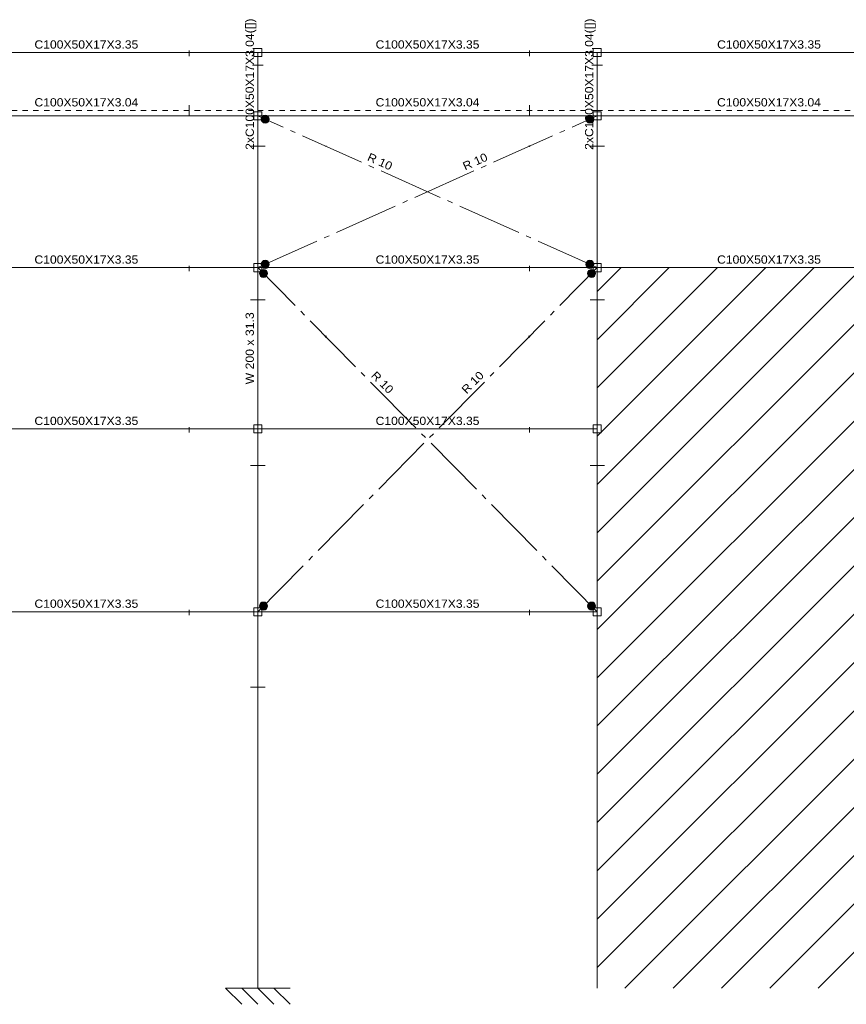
# Model space of a CAD drawing. Header units: millimetres. Extents: x 10 to 1250, y -62 to 528.
# Tile 407 of 656: x 338 to 353, y 485 to 503. Entities that reach past the tile are written whole.
import ezdxf
from ezdxf.enums import TextEntityAlignment as Align

# ---------------------------------------------------------------- set-up
doc = ezdxf.new("R2010")
doc.units = ezdxf.units.MM
doc.header["$LTSCALE"] = 0.05
for name, pattern in [('ACAD_ISO04W100', [30.5, 24, -3, 0.5, -3]), ('CYPE_PUNTO', [0.075, 0, -0.075]), ('CYPE_RAYAPUNTO', [0.4125, 0.2025, -0.105, 0, -0.105])]:
    doc.linetypes.add(name, pattern=pattern)
for name, color, linetype, lineweight in [('ARTICULACOES_EM_EXTREMOS', 7, 'Continuous', 9), ('BARRAS_DE_ACO', 7, 'Continuous', 9), ('FO-Vigas', 7, 'Continuous', 5), ('NOS', 152, 'Continuous', 9), ('REFERENCIA_DAS_BARRAS', 2, 'Continuous', 9)]:
    doc.layers.add(name, color=color, linetype=linetype, lineweight=lineweight)
doc.layers.add('DIAGONAIS', color=7, linetype='Continuous')
doc.styles.add('CYPETXT', font='arial.ttf', dxfattribs={"height": 0.2})

msp = doc.modelspace()

# ---------------------------------------------------------------- hatches: boundary and pattern name
at = {"layer": 'ARTICULACOES_EM_EXTREMOS'}
h = msp.add_hatch(color=256, dxfattribs=at)
edge = h.paths.add_edge_path()
edge.add_arc((342.5618, 501.4029), 0.075, 0, 360)
h = msp.add_hatch(color=256, dxfattribs=at)
edge = h.paths.add_edge_path()
edge.add_arc((348.5978, 501.4029), 0.075, 0, 360)
h = msp.add_hatch(color=256, dxfattribs=at)
edge = h.paths.add_edge_path()
edge.add_arc((342.5618, 498.7015), 0.075, 0, 360)
h = msp.add_hatch(color=256, dxfattribs=at)
edge = h.paths.add_edge_path()
edge.add_arc((348.5978, 498.7015), 0.075, 0, 360)
h = msp.add_hatch(color=256, dxfattribs=at)
edge = h.paths.add_edge_path()
edge.add_arc((342.5302, 498.5334), 0.075, 0, 360)
h = msp.add_hatch(color=256, dxfattribs=at)
edge = h.paths.add_edge_path()
edge.add_arc((348.6294, 498.5334), 0.075, 0, 360)
h = msp.add_hatch(color=256, dxfattribs=at)
edge = h.paths.add_edge_path()
edge.add_arc((342.5302, 492.347), 0.075, 0, 360)
h = msp.add_hatch(color=256, dxfattribs=at)
edge = h.paths.add_edge_path()
edge.add_arc((348.6294, 492.347), 0.075, 0, 360)
at = {"layer": 'FO-Vigas', "ltscale": 0.05}
h = msp.add_hatch(dxfattribs=at)
h.set_pattern_fill('ANSI31', color=256, scale=0.2)
h.set_pattern_definition([(45, (485.6733, -70.71115), (-0.4490128, 0.4490128), [])])
h.paths.add_polyline_path([(390.283, 498.6402), (348.7347, 498.6402), (348.7347, 485.2402), (390.283, 485.2402)])

# ---------------------------------------------------------------- linework, layer by layer
at = {"layer": 'ARTICULACOES_EM_EXTREMOS'}
for centre in [(342.5618, 501.4029), (348.5978, 501.4029), (342.5618, 498.7015), (348.5978, 498.7015), (342.5302, 498.5334), (348.6294, 498.5334), (342.5302, 492.347), (348.6294, 492.347)]:
    msp.add_circle(centre, 0.075, dxfattribs=at)
at = {"layer": 'BARRAS_DE_ACO'}
for p, q in [((336.0502, 502.6402), (342.4249, 502.6402)), ((342.4249, 502.6402), (348.7347, 502.6402)), ((342.4249, 501.4642), (342.4249, 502.6402)), ((348.7347, 502.6402), (355.1207, 502.6402)), ((348.7347, 501.4642), (348.7347, 502.6402)), ((336.0502, 501.4642), (342.4249, 501.4642)), ((342.4249, 501.4642), (348.7347, 501.4642)), ((342.4249, 498.6402), (342.4249, 501.4642)), ((348.7347, 501.4642), (355.1207, 501.4642)), ((348.7347, 498.6402), (348.7347, 501.4642)), ((336.0502, 498.6402), (342.4249, 498.6402)), ((342.4249, 498.6402), (348.7347, 498.6402)), ((342.4249, 495.6402), (342.4249, 498.6402)), ((348.7347, 498.6402), (355.1207, 498.6402)), ((348.7347, 495.6402), (348.7347, 498.6402)), ((336.0502, 495.6402), (342.4249, 495.6402)), ((342.4249, 495.6402), (348.7347, 495.6402)), ((342.4249, 492.2402), (342.4249, 495.6402)), ((348.7347, 485.2402), (348.7347, 495.6402)), ((336.0502, 492.2402), (342.4249, 492.2402)), ((342.4249, 492.2402), (348.7347, 492.2402)), ((342.4249, 485.2402), (342.4249, 492.2402))]:
    msp.add_line(p, q, dxfattribs=at)
at = {"layer": 'BARRAS_DE_ACO', "linetype": 'CYPE_RAYAPUNTO'}
for p, q in [((336.0502, 502.6402), (342.4249, 502.6402)), ((342.4249, 502.6402), (348.7347, 502.6402)), ((342.4249, 501.4642), (342.4249, 502.6402)), ((348.7347, 502.6402), (355.1207, 502.6402)), ((348.7347, 501.4642), (348.7347, 502.6402)), ((336.0502, 501.5642), (342.4249, 501.5642)), ((342.4249, 501.5642), (348.7347, 501.5642)), ((348.7347, 501.5642), (355.1207, 501.5642)), ((342.4249, 498.6402), (342.4249, 501.4642)), ((348.7347, 498.6402), (348.7347, 501.4642)), ((336.0502, 498.6402), (342.4249, 498.6402)), ((342.4249, 498.6402), (348.7347, 498.6402)), ((342.4249, 495.6402), (342.4249, 498.6402)), ((348.7347, 498.6402), (355.1207, 498.6402)), ((348.7347, 495.6402), (348.7347, 498.6402)), ((336.0502, 495.6402), (342.4249, 495.6402)), ((342.4249, 495.6402), (348.7347, 495.6402)), ((342.4249, 492.2402), (342.4249, 495.6402)), ((348.7347, 485.2402), (348.7347, 495.6402)), ((336.0502, 492.2402), (342.4249, 492.2402)), ((342.4249, 492.2402), (348.7347, 492.2402)), ((342.4249, 485.2402), (342.4249, 492.2402))]:
    msp.add_line(p, q, dxfattribs=at)
at = {"layer": 'BARRAS_DE_ACO', "linetype": 'CYPE_PUNTO'}
for p, q in [((342.4249, 502.6402), (342.4249, 502.6402)), ((342.4249, 502.6402), (342.4249, 502.6402)), ((342.4249, 502.6402), (342.4249, 502.6402)), ((348.7347, 502.6402), (348.7347, 502.6402)), ((348.7347, 502.6402), (348.7347, 502.6402)), ((348.7347, 502.6402), (348.7347, 502.6402)), ((342.4249, 501.4642), (342.4249, 501.5642)), ((342.4249, 501.4642), (342.4249, 501.5642)), ((348.7347, 501.4642), (348.7347, 501.5642)), ((348.7347, 501.4642), (348.7347, 501.5642)), ((342.4249, 501.4642), (342.4249, 501.4642)), ((342.4249, 501.4642), (342.4249, 501.4642)), ((348.7347, 501.4642), (348.7347, 501.4642)), ((348.7347, 501.4642), (348.7347, 501.4642)), ((342.4249, 498.6402), (342.4249, 498.6402)), ((342.4249, 498.6402), (342.4249, 498.6402)), ((342.4249, 498.6402), (342.4249, 498.6402)), ((342.4249, 498.6402), (342.4249, 498.6402)), ((348.7347, 498.6402), (348.7347, 498.6402)), ((348.7347, 498.6402), (348.7347, 498.6402)), ((348.7347, 498.6402), (348.7347, 498.6402)), ((348.7347, 498.6402), (348.7347, 498.6402)), ((342.4249, 495.6402), (342.4249, 495.6402)), ((342.4249, 495.6402), (342.4249, 495.6402)), ((342.4249, 495.6402), (342.4249, 495.6402)), ((342.4249, 495.6402), (342.4249, 495.6402)), ((348.7347, 495.6402), (348.7347, 495.6402)), ((348.7347, 495.6402), (348.7347, 495.6402)), ((348.7347, 495.6402), (348.7347, 495.6402)), ((342.4249, 492.2402), (342.4249, 492.2402)), ((342.4249, 492.2402), (342.4249, 492.2402)), ((342.4249, 492.2402), (342.4249, 492.2402)), ((342.4249, 492.2402), (342.4249, 492.2402)), ((348.7347, 492.2402), (348.7347, 492.2402)), ((348.7347, 492.2402), (348.7347, 492.2402)), ((348.7347, 492.2402), (348.7347, 492.2402)), ((342.4249, 485.2402), (342.4249, 485.2402))]:
    msp.add_line(p, q, dxfattribs=at)
at = {"layer": 'BARRAS_DE_ACO', "linetype": 'ACAD_ISO04W100'}
for p, q in [((348.7347, 498.6402), (342.4249, 501.4642)), ((342.4249, 498.6402), (348.7347, 501.4642)), ((348.7347, 492.2402), (342.4249, 498.6402)), ((342.4249, 492.2402), (348.7347, 498.6402))]:
    msp.add_line(p, q, dxfattribs=at)
at = {"layer": 'BARRAS_DE_ACO'}
for points in [[(341.15, 502.6622), (341.15, 502.6635), (341.15, 502.6648), (341.15, 502.666), (341.15, 502.667), (341.15, 502.6678), (341.15, 502.6684), (341.15, 502.6688), (341.15, 502.6689), (341.15, 502.6688), (341.15, 502.6684), (341.15, 502.6678), (341.15, 502.667), (341.15, 502.666), (341.15, 502.6648), (341.15, 502.6635), (341.15, 502.6622), (341.15, 502.589), (341.15, 502.5877), (341.15, 502.5865), (341.15, 502.5853), (341.15, 502.5843), (341.15, 502.5835), (341.15, 502.5828), (341.15, 502.5825), (341.15, 502.5823), (341.15, 502.5756), (341.15, 502.5759), (341.15, 502.5767), (341.15, 502.5779), (341.15, 502.5796), (341.15, 502.5816), (341.15, 502.5839), (341.15, 502.5864), (341.15, 502.589), (341.15, 502.6622), (341.15, 502.6649), (341.15, 502.6674), (341.15, 502.6697), (341.15, 502.6717), (341.15, 502.6734), (341.15, 502.6746), (341.15, 502.6754), (341.15, 502.6756), (341.15, 502.6754), (341.15, 502.6746), (341.15, 502.6734), (341.15, 502.6717), (341.15, 502.6697), (341.15, 502.6674), (341.15, 502.6649), (341.15, 502.6622), (341.15, 502.589), (341.15, 502.5864), (341.15, 502.5839), (341.15, 502.5816), (341.15, 502.5796), (341.15, 502.5779), (341.15, 502.5767), (341.15, 502.5759), (341.15, 502.5756), (341.15, 502.5823), (341.15, 502.5825), (341.15, 502.5828), (341.15, 502.5835), (341.15, 502.5843), (341.15, 502.5853), (341.15, 502.5865), (341.15, 502.5877), (341.15, 502.589), (341.15, 502.6622)], [(347.4727, 502.6622), (347.4727, 502.6635), (347.4727, 502.6648), (347.4727, 502.666), (347.4727, 502.667), (347.4727, 502.6678), (347.4727, 502.6684), (347.4727, 502.6688), (347.4727, 502.6689), (347.4727, 502.6688), (347.4727, 502.6684), (347.4727, 502.6678), (347.4727, 502.667), (347.4727, 502.666), (347.4727, 502.6648), (347.4727, 502.6635), (347.4727, 502.6622), (347.4727, 502.589), (347.4727, 502.5877), (347.4727, 502.5865), (347.4727, 502.5853), (347.4727, 502.5843), (347.4727, 502.5835), (347.4727, 502.5828), (347.4727, 502.5825), (347.4727, 502.5823), (347.4727, 502.5756), (347.4727, 502.5759), (347.4727, 502.5767), (347.4727, 502.5779), (347.4727, 502.5796), (347.4727, 502.5816), (347.4727, 502.5839), (347.4727, 502.5864), (347.4727, 502.589), (347.4727, 502.6622), (347.4727, 502.6649), (347.4727, 502.6674), (347.4727, 502.6697), (347.4727, 502.6717), (347.4727, 502.6734), (347.4727, 502.6746), (347.4727, 502.6754), (347.4727, 502.6756), (347.4727, 502.6754), (347.4727, 502.6746), (347.4727, 502.6734), (347.4727, 502.6717), (347.4727, 502.6697), (347.4727, 502.6674), (347.4727, 502.6649), (347.4727, 502.6622), (347.4727, 502.589), (347.4727, 502.5864), (347.4727, 502.5839), (347.4727, 502.5816), (347.4727, 502.5796), (347.4727, 502.5779), (347.4727, 502.5767), (347.4727, 502.5759), (347.4727, 502.5756), (347.4727, 502.5823), (347.4727, 502.5825), (347.4727, 502.5828), (347.4727, 502.5835), (347.4727, 502.5843), (347.4727, 502.5853), (347.4727, 502.5865), (347.4727, 502.5877), (347.4727, 502.589), (347.4727, 502.6622)], [(342.3371, 502.405), (342.3359, 502.405), (342.3348, 502.405), (342.3337, 502.405), (342.3328, 502.405), (342.332, 502.405), (342.3315, 502.405), (342.3311, 502.405), (342.331, 502.405), (342.3311, 502.405), (342.3315, 502.405), (342.332, 502.405), (342.3328, 502.405), (342.3337, 502.405), (342.3348, 502.405), (342.3359, 502.405), (342.3371, 502.405), (342.4128, 502.405), (342.414, 502.405), (342.4151, 502.405), (342.4161, 502.405), (342.4171, 502.405), (342.4178, 502.405), (342.4184, 502.405), (342.4187, 502.405), (342.4188, 502.405), (342.4249, 502.405), (342.4247, 502.405), (342.424, 502.405), (342.4229, 502.405), (342.4214, 502.405), (342.4195, 502.405), (342.4174, 502.405), (342.4151, 502.405), (342.4128, 502.405), (342.3371, 502.405), (342.3347, 502.405), (342.3324, 502.405), (342.3303, 502.405), (342.3285, 502.405), (342.327, 502.405), (342.3259, 502.405), (342.3252, 502.405), (342.3249, 502.405), (342.3252, 502.405), (342.3259, 502.405), (342.327, 502.405), (342.3285, 502.405), (342.3303, 502.405), (342.3324, 502.405), (342.3347, 502.405), (342.3371, 502.405), (342.4128, 502.405), (342.4151, 502.405), (342.4174, 502.405), (342.4195, 502.405), (342.4214, 502.405), (342.4229, 502.405), (342.424, 502.405), (342.4247, 502.405), (342.4249, 502.405), (342.4188, 502.405), (342.4187, 502.405), (342.4184, 502.405), (342.4178, 502.405), (342.4171, 502.405), (342.4161, 502.405), (342.4151, 502.405), (342.414, 502.405), (342.4128, 502.405), (342.3371, 502.405)], [(342.4371, 502.405), (342.4359, 502.405), (342.4348, 502.405), (342.4337, 502.405), (342.4328, 502.405), (342.432, 502.405), (342.4315, 502.405), (342.4311, 502.405), (342.431, 502.405), (342.4249, 502.405), (342.4252, 502.405), (342.4259, 502.405), (342.427, 502.405), (342.4285, 502.405), (342.4303, 502.405), (342.4324, 502.405), (342.4347, 502.405), (342.4371, 502.405), (342.5128, 502.405), (342.5151, 502.405), (342.5174, 502.405), (342.5195, 502.405), (342.5214, 502.405), (342.5229, 502.405), (342.524, 502.405), (342.5247, 502.405), (342.5249, 502.405), (342.5247, 502.405), (342.524, 502.405), (342.5229, 502.405), (342.5214, 502.405), (342.5195, 502.405), (342.5174, 502.405), (342.5151, 502.405), (342.5128, 502.405), (342.4371, 502.405), (342.4347, 502.405), (342.4324, 502.405), (342.4303, 502.405), (342.4285, 502.405), (342.427, 502.405), (342.4259, 502.405), (342.4252, 502.405), (342.4249, 502.405), (342.431, 502.405), (342.4311, 502.405), (342.4315, 502.405), (342.432, 502.405), (342.4328, 502.405), (342.4337, 502.405), (342.4348, 502.405), (342.4359, 502.405), (342.4371, 502.405), (342.5128, 502.405), (342.514, 502.405), (342.5151, 502.405), (342.5161, 502.405), (342.5171, 502.405), (342.5178, 502.405), (342.5184, 502.405), (342.5187, 502.405), (342.5188, 502.405), (342.5187, 502.405), (342.5184, 502.405), (342.5178, 502.405), (342.5171, 502.405), (342.5161, 502.405), (342.5151, 502.405), (342.514, 502.405), (342.5128, 502.405), (342.4371, 502.405)], [(348.6468, 502.405), (348.6456, 502.405), (348.6445, 502.405), (348.6435, 502.405), (348.6425, 502.405), (348.6418, 502.405), (348.6412, 502.405), (348.6409, 502.405), (348.6408, 502.405), (348.6409, 502.405), (348.6412, 502.405), (348.6418, 502.405), (348.6425, 502.405), (348.6435, 502.405), (348.6445, 502.405), (348.6456, 502.405), (348.6468, 502.405), (348.7225, 502.405), (348.7237, 502.405), (348.7248, 502.405), (348.7259, 502.405), (348.7268, 502.405), (348.7276, 502.405), (348.7281, 502.405), (348.7285, 502.405), (348.7286, 502.405), (348.7347, 502.405), (348.7344, 502.405), (348.7338, 502.405), (348.7326, 502.405), (348.7311, 502.405), (348.7293, 502.405), (348.7272, 502.405), (348.7249, 502.405), (348.7225, 502.405), (348.6468, 502.405), (348.6445, 502.405), (348.6422, 502.405), (348.6401, 502.405), (348.6382, 502.405), (348.6367, 502.405), (348.6356, 502.405), (348.6349, 502.405), (348.6347, 502.405), (348.6349, 502.405), (348.6356, 502.405), (348.6367, 502.405), (348.6382, 502.405), (348.6401, 502.405), (348.6422, 502.405), (348.6445, 502.405), (348.6468, 502.405), (348.7225, 502.405), (348.7249, 502.405), (348.7272, 502.405), (348.7293, 502.405), (348.7311, 502.405), (348.7326, 502.405), (348.7338, 502.405), (348.7344, 502.405), (348.7347, 502.405), (348.7286, 502.405), (348.7285, 502.405), (348.7281, 502.405), (348.7276, 502.405), (348.7268, 502.405), (348.7259, 502.405), (348.7248, 502.405), (348.7237, 502.405), (348.7225, 502.405), (348.6468, 502.405)], [(348.7468, 502.405), (348.7456, 502.405), (348.7445, 502.405), (348.7435, 502.405), (348.7425, 502.405), (348.7418, 502.405), (348.7412, 502.405), (348.7409, 502.405), (348.7408, 502.405), (348.7347, 502.405), (348.7349, 502.405), (348.7356, 502.405), (348.7367, 502.405), (348.7382, 502.405), (348.7401, 502.405), (348.7422, 502.405), (348.7445, 502.405), (348.7468, 502.405), (348.8225, 502.405), (348.8249, 502.405), (348.8272, 502.405), (348.8293, 502.405), (348.8311, 502.405), (348.8326, 502.405), (348.8338, 502.405), (348.8344, 502.405), (348.8347, 502.405), (348.8344, 502.405), (348.8338, 502.405), (348.8326, 502.405), (348.8311, 502.405), (348.8293, 502.405), (348.8272, 502.405), (348.8249, 502.405), (348.8225, 502.405), (348.7468, 502.405), (348.7445, 502.405), (348.7422, 502.405), (348.7401, 502.405), (348.7382, 502.405), (348.7367, 502.405), (348.7356, 502.405), (348.7349, 502.405), (348.7347, 502.405), (348.7408, 502.405), (348.7409, 502.405), (348.7412, 502.405), (348.7418, 502.405), (348.7425, 502.405), (348.7435, 502.405), (348.7445, 502.405), (348.7456, 502.405), (348.7468, 502.405), (348.8225, 502.405), (348.8237, 502.405), (348.8248, 502.405), (348.8259, 502.405), (348.8268, 502.405), (348.8276, 502.405), (348.8281, 502.405), (348.8285, 502.405), (348.8286, 502.405), (348.8285, 502.405), (348.8281, 502.405), (348.8276, 502.405), (348.8268, 502.405), (348.8259, 502.405), (348.8248, 502.405), (348.8237, 502.405), (348.8225, 502.405), (348.7468, 502.405)], [(341.15, 501.4703), (341.15, 501.4704), (341.15, 501.4707), (341.15, 501.4713), (341.15, 501.472), (341.15, 501.473), (341.15, 501.474), (341.15, 501.4751), (341.15, 501.4763), (341.15, 501.652), (341.15, 501.6532), (341.15, 501.6543), (341.15, 501.6554), (341.15, 501.6563), (341.15, 501.6571), (341.15, 501.6576), (341.15, 501.658), (341.15, 501.6581), (341.15, 501.658), (341.15, 501.6576), (341.15, 501.6571), (341.15, 501.6563), (341.15, 501.6554), (341.15, 501.6543), (341.15, 501.6532), (341.15, 501.652), (341.15, 501.6302), (341.15, 501.652), (341.15, 501.6544), (341.15, 501.6567), (341.15, 501.6588), (341.15, 501.6606), (341.15, 501.6621), (341.15, 501.6632), (341.15, 501.6639), (341.15, 501.6642), (341.15, 501.6639), (341.15, 501.6632), (341.15, 501.6621), (341.15, 501.6606), (341.15, 501.6588), (341.15, 501.6567), (341.15, 501.6544), (341.15, 501.652), (341.15, 501.4763), (341.15, 501.474), (341.15, 501.4717), (341.15, 501.4696), (341.15, 501.4677), (341.15, 501.4662), (341.15, 501.4651), (341.15, 501.4644), (341.15, 501.4642), (341.15, 501.4644), (341.15, 501.4651), (341.15, 501.4662), (341.15, 501.4677), (341.15, 501.4696), (341.15, 501.4717), (341.15, 501.474), (341.15, 501.4763), (341.15, 501.4982), (341.15, 501.4763), (341.15, 501.4751), (341.15, 501.474), (341.15, 501.473), (341.15, 501.472), (341.15, 501.4713), (341.15, 501.4707), (341.15, 501.4704), (341.15, 501.4703)], [(347.4727, 501.4703), (347.4727, 501.4704), (347.4727, 501.4707), (347.4727, 501.4713), (347.4727, 501.472), (347.4727, 501.473), (347.4727, 501.474), (347.4727, 501.4751), (347.4727, 501.4763), (347.4727, 501.652), (347.4727, 501.6532), (347.4727, 501.6543), (347.4727, 501.6554), (347.4727, 501.6563), (347.4727, 501.6571), (347.4727, 501.6576), (347.4727, 501.658), (347.4727, 501.6581), (347.4727, 501.658), (347.4727, 501.6576), (347.4727, 501.6571), (347.4727, 501.6563), (347.4727, 501.6554), (347.4727, 501.6543), (347.4727, 501.6532), (347.4727, 501.652), (347.4727, 501.6302), (347.4727, 501.652), (347.4727, 501.6544), (347.4727, 501.6567), (347.4727, 501.6588), (347.4727, 501.6606), (347.4727, 501.6621), (347.4727, 501.6632), (347.4727, 501.6639), (347.4727, 501.6642), (347.4727, 501.6639), (347.4727, 501.6632), (347.4727, 501.6621), (347.4727, 501.6606), (347.4727, 501.6588), (347.4727, 501.6567), (347.4727, 501.6544), (347.4727, 501.652), (347.4727, 501.4763), (347.4727, 501.474), (347.4727, 501.4717), (347.4727, 501.4696), (347.4727, 501.4677), (347.4727, 501.4662), (347.4727, 501.4651), (347.4727, 501.4644), (347.4727, 501.4642), (347.4727, 501.4644), (347.4727, 501.4651), (347.4727, 501.4662), (347.4727, 501.4677), (347.4727, 501.4696), (347.4727, 501.4717), (347.4727, 501.474), (347.4727, 501.4763), (347.4727, 501.4982), (347.4727, 501.4763), (347.4727, 501.4751), (347.4727, 501.474), (347.4727, 501.473), (347.4727, 501.472), (347.4727, 501.4713), (347.4727, 501.4707), (347.4727, 501.4704), (347.4727, 501.4703)], [(342.2909, 500.8994), (342.5589, 500.8994), (342.4313, 500.8994), (342.5589, 500.8994), (342.2909, 500.8994), (342.4185, 500.8994), (342.2909, 500.8994)], [(348.6007, 500.8994), (348.8687, 500.8994), (348.7411, 500.8994), (348.8687, 500.8994), (348.6007, 500.8994), (348.7283, 500.8994), (348.6007, 500.8994)], [(341.15, 498.6622), (341.15, 498.6635), (341.15, 498.6648), (341.15, 498.666), (341.15, 498.667), (341.15, 498.6678), (341.15, 498.6684), (341.15, 498.6688), (341.15, 498.6689), (341.15, 498.6688), (341.15, 498.6684), (341.15, 498.6678), (341.15, 498.667), (341.15, 498.666), (341.15, 498.6648), (341.15, 498.6635), (341.15, 498.6622), (341.15, 498.589), (341.15, 498.5877), (341.15, 498.5865), (341.15, 498.5853), (341.15, 498.5843), (341.15, 498.5835), (341.15, 498.5828), (341.15, 498.5825), (341.15, 498.5823), (341.15, 498.5756), (341.15, 498.5759), (341.15, 498.5767), (341.15, 498.5779), (341.15, 498.5796), (341.15, 498.5816), (341.15, 498.5839), (341.15, 498.5864), (341.15, 498.589), (341.15, 498.6622), (341.15, 498.6649), (341.15, 498.6674), (341.15, 498.6697), (341.15, 498.6717), (341.15, 498.6734), (341.15, 498.6746), (341.15, 498.6754), (341.15, 498.6756), (341.15, 498.6754), (341.15, 498.6746), (341.15, 498.6734), (341.15, 498.6717), (341.15, 498.6697), (341.15, 498.6674), (341.15, 498.6649), (341.15, 498.6622), (341.15, 498.589), (341.15, 498.5864), (341.15, 498.5839), (341.15, 498.5816), (341.15, 498.5796), (341.15, 498.5779), (341.15, 498.5767), (341.15, 498.5759), (341.15, 498.5756), (341.15, 498.5823), (341.15, 498.5825), (341.15, 498.5828), (341.15, 498.5835), (341.15, 498.5843), (341.15, 498.5853), (341.15, 498.5865), (341.15, 498.5877), (341.15, 498.589), (341.15, 498.6622)], [(347.4727, 498.6622), (347.4727, 498.6635), (347.4727, 498.6648), (347.4727, 498.666), (347.4727, 498.667), (347.4727, 498.6678), (347.4727, 498.6684), (347.4727, 498.6688), (347.4727, 498.6689), (347.4727, 498.6688), (347.4727, 498.6684), (347.4727, 498.6678), (347.4727, 498.667), (347.4727, 498.666), (347.4727, 498.6648), (347.4727, 498.6635), (347.4727, 498.6622), (347.4727, 498.589), (347.4727, 498.5877), (347.4727, 498.5865), (347.4727, 498.5853), (347.4727, 498.5843), (347.4727, 498.5835), (347.4727, 498.5828), (347.4727, 498.5825), (347.4727, 498.5823), (347.4727, 498.5756), (347.4727, 498.5759), (347.4727, 498.5767), (347.4727, 498.5779), (347.4727, 498.5796), (347.4727, 498.5816), (347.4727, 498.5839), (347.4727, 498.5864), (347.4727, 498.589), (347.4727, 498.6622), (347.4727, 498.6649), (347.4727, 498.6674), (347.4727, 498.6697), (347.4727, 498.6717), (347.4727, 498.6734), (347.4727, 498.6746), (347.4727, 498.6754), (347.4727, 498.6756), (347.4727, 498.6754), (347.4727, 498.6746), (347.4727, 498.6734), (347.4727, 498.6717), (347.4727, 498.6697), (347.4727, 498.6674), (347.4727, 498.6649), (347.4727, 498.6622), (347.4727, 498.589), (347.4727, 498.5864), (347.4727, 498.5839), (347.4727, 498.5816), (347.4727, 498.5796), (347.4727, 498.5779), (347.4727, 498.5767), (347.4727, 498.5759), (347.4727, 498.5756), (347.4727, 498.5823), (347.4727, 498.5825), (347.4727, 498.5828), (347.4727, 498.5835), (347.4727, 498.5843), (347.4727, 498.5853), (347.4727, 498.5865), (347.4727, 498.5877), (347.4727, 498.589), (347.4727, 498.6622)], [(342.2909, 498.0402), (342.5589, 498.0402), (342.4313, 498.0402), (342.5589, 498.0402), (342.2909, 498.0402), (342.4185, 498.0402), (342.2909, 498.0402)], [(348.6007, 498.0402), (348.8687, 498.0402), (348.7411, 498.0402), (348.8687, 498.0402), (348.6007, 498.0402), (348.7283, 498.0402), (348.6007, 498.0402)], [(341.15, 495.6622), (341.15, 495.6635), (341.15, 495.6648), (341.15, 495.666), (341.15, 495.667), (341.15, 495.6678), (341.15, 495.6684), (341.15, 495.6688), (341.15, 495.6689), (341.15, 495.6688), (341.15, 495.6684), (341.15, 495.6678), (341.15, 495.667), (341.15, 495.666), (341.15, 495.6648), (341.15, 495.6635), (341.15, 495.6622), (341.15, 495.589), (341.15, 495.5877), (341.15, 495.5865), (341.15, 495.5853), (341.15, 495.5843), (341.15, 495.5835), (341.15, 495.5828), (341.15, 495.5825), (341.15, 495.5823), (341.15, 495.5756), (341.15, 495.5759), (341.15, 495.5767), (341.15, 495.5779), (341.15, 495.5796), (341.15, 495.5816), (341.15, 495.5839), (341.15, 495.5864), (341.15, 495.589), (341.15, 495.6622), (341.15, 495.6649), (341.15, 495.6674), (341.15, 495.6697), (341.15, 495.6717), (341.15, 495.6734), (341.15, 495.6746), (341.15, 495.6754), (341.15, 495.6756), (341.15, 495.6754), (341.15, 495.6746), (341.15, 495.6734), (341.15, 495.6717), (341.15, 495.6697), (341.15, 495.6674), (341.15, 495.6649), (341.15, 495.6622), (341.15, 495.589), (341.15, 495.5864), (341.15, 495.5839), (341.15, 495.5816), (341.15, 495.5796), (341.15, 495.5779), (341.15, 495.5767), (341.15, 495.5759), (341.15, 495.5756), (341.15, 495.5823), (341.15, 495.5825), (341.15, 495.5828), (341.15, 495.5835), (341.15, 495.5843), (341.15, 495.5853), (341.15, 495.5865), (341.15, 495.5877), (341.15, 495.589), (341.15, 495.6622)], [(347.4727, 495.6622), (347.4727, 495.6635), (347.4727, 495.6648), (347.4727, 495.666), (347.4727, 495.667), (347.4727, 495.6678), (347.4727, 495.6684), (347.4727, 495.6688), (347.4727, 495.6689), (347.4727, 495.6688), (347.4727, 495.6684), (347.4727, 495.6678), (347.4727, 495.667), (347.4727, 495.666), (347.4727, 495.6648), (347.4727, 495.6635), (347.4727, 495.6622), (347.4727, 495.589), (347.4727, 495.5877), (347.4727, 495.5865), (347.4727, 495.5853), (347.4727, 495.5843), (347.4727, 495.5835), (347.4727, 495.5828), (347.4727, 495.5825), (347.4727, 495.5823), (347.4727, 495.5756), (347.4727, 495.5759), (347.4727, 495.5767), (347.4727, 495.5779), (347.4727, 495.5796), (347.4727, 495.5816), (347.4727, 495.5839), (347.4727, 495.5864), (347.4727, 495.589), (347.4727, 495.6622), (347.4727, 495.6649), (347.4727, 495.6674), (347.4727, 495.6697), (347.4727, 495.6717), (347.4727, 495.6734), (347.4727, 495.6746), (347.4727, 495.6754), (347.4727, 495.6756), (347.4727, 495.6754), (347.4727, 495.6746), (347.4727, 495.6734), (347.4727, 495.6717), (347.4727, 495.6697), (347.4727, 495.6674), (347.4727, 495.6649), (347.4727, 495.6622), (347.4727, 495.589), (347.4727, 495.5864), (347.4727, 495.5839), (347.4727, 495.5816), (347.4727, 495.5796), (347.4727, 495.5779), (347.4727, 495.5767), (347.4727, 495.5759), (347.4727, 495.5756), (347.4727, 495.5823), (347.4727, 495.5825), (347.4727, 495.5828), (347.4727, 495.5835), (347.4727, 495.5843), (347.4727, 495.5853), (347.4727, 495.5865), (347.4727, 495.5877), (347.4727, 495.589), (347.4727, 495.6622)], [(342.2909, 494.9602), (342.5589, 494.9602), (342.4313, 494.9602), (342.5589, 494.9602), (342.2909, 494.9602), (342.4185, 494.9602), (342.2909, 494.9602)], [(348.6007, 494.9602), (348.8687, 494.9602), (348.7411, 494.9602), (348.8687, 494.9602), (348.6007, 494.9602), (348.7283, 494.9602), (348.6007, 494.9602)], [(341.15, 492.2622), (341.15, 492.2635), (341.15, 492.2648), (341.15, 492.266), (341.15, 492.267), (341.15, 492.2678), (341.15, 492.2684), (341.15, 492.2688), (341.15, 492.2689), (341.15, 492.2688), (341.15, 492.2684), (341.15, 492.2678), (341.15, 492.267), (341.15, 492.266), (341.15, 492.2648), (341.15, 492.2635), (341.15, 492.2622), (341.15, 492.189), (341.15, 492.1877), (341.15, 492.1865), (341.15, 492.1853), (341.15, 492.1843), (341.15, 492.1835), (341.15, 492.1828), (341.15, 492.1825), (341.15, 492.1823), (341.15, 492.1756), (341.15, 492.1759), (341.15, 492.1767), (341.15, 492.1779), (341.15, 492.1796), (341.15, 492.1816), (341.15, 492.1839), (341.15, 492.1864), (341.15, 492.189), (341.15, 492.2622), (341.15, 492.2649), (341.15, 492.2674), (341.15, 492.2697), (341.15, 492.2717), (341.15, 492.2734), (341.15, 492.2746), (341.15, 492.2754), (341.15, 492.2756), (341.15, 492.2754), (341.15, 492.2746), (341.15, 492.2734), (341.15, 492.2717), (341.15, 492.2697), (341.15, 492.2674), (341.15, 492.2649), (341.15, 492.2622), (341.15, 492.189), (341.15, 492.1864), (341.15, 492.1839), (341.15, 492.1816), (341.15, 492.1796), (341.15, 492.1779), (341.15, 492.1767), (341.15, 492.1759), (341.15, 492.1756), (341.15, 492.1823), (341.15, 492.1825), (341.15, 492.1828), (341.15, 492.1835), (341.15, 492.1843), (341.15, 492.1853), (341.15, 492.1865), (341.15, 492.1877), (341.15, 492.189), (341.15, 492.2622)], [(347.4727, 492.2622), (347.4727, 492.2635), (347.4727, 492.2648), (347.4727, 492.266), (347.4727, 492.267), (347.4727, 492.2678), (347.4727, 492.2684), (347.4727, 492.2688), (347.4727, 492.2689), (347.4727, 492.2688), (347.4727, 492.2684), (347.4727, 492.2678), (347.4727, 492.267), (347.4727, 492.266), (347.4727, 492.2648), (347.4727, 492.2635), (347.4727, 492.2622), (347.4727, 492.189), (347.4727, 492.1877), (347.4727, 492.1865), (347.4727, 492.1853), (347.4727, 492.1843), (347.4727, 492.1835), (347.4727, 492.1828), (347.4727, 492.1825), (347.4727, 492.1823), (347.4727, 492.1756), (347.4727, 492.1759), (347.4727, 492.1767), (347.4727, 492.1779), (347.4727, 492.1796), (347.4727, 492.1816), (347.4727, 492.1839), (347.4727, 492.1864), (347.4727, 492.189), (347.4727, 492.2622), (347.4727, 492.2649), (347.4727, 492.2674), (347.4727, 492.2697), (347.4727, 492.2717), (347.4727, 492.2734), (347.4727, 492.2746), (347.4727, 492.2754), (347.4727, 492.2756), (347.4727, 492.2754), (347.4727, 492.2746), (347.4727, 492.2734), (347.4727, 492.2717), (347.4727, 492.2697), (347.4727, 492.2674), (347.4727, 492.2649), (347.4727, 492.2622), (347.4727, 492.189), (347.4727, 492.1864), (347.4727, 492.1839), (347.4727, 492.1816), (347.4727, 492.1796), (347.4727, 492.1779), (347.4727, 492.1767), (347.4727, 492.1759), (347.4727, 492.1756), (347.4727, 492.1823), (347.4727, 492.1825), (347.4727, 492.1828), (347.4727, 492.1835), (347.4727, 492.1843), (347.4727, 492.1853), (347.4727, 492.1865), (347.4727, 492.1877), (347.4727, 492.189), (347.4727, 492.2622)], [(342.2909, 490.8402), (342.5589, 490.8402), (342.4313, 490.8402), (342.5589, 490.8402), (342.2909, 490.8402), (342.4185, 490.8402), (342.2909, 490.8402)]]:
    msp.add_lwpolyline(points, close=True, dxfattribs=at)
at = {"layer": 'DIAGONAIS'}
for points in [[(343.6869, 500.8994), (343.6877, 500.9012), (343.6884, 500.9029), (343.6891, 500.9044), (343.6898, 500.9058), (343.6903, 500.907), (343.6907, 500.9078), (343.6909, 500.9083), (343.691, 500.9085), (343.6909, 500.9083), (343.6907, 500.9078), (343.6903, 500.907), (343.6898, 500.9058), (343.6891, 500.9044), (343.6884, 500.9029), (343.6877, 500.9012), (343.6869, 500.8994), (343.6861, 500.8976), (343.6853, 500.8959), (343.6846, 500.8943), (343.684, 500.8929), (343.6835, 500.8918), (343.6831, 500.8909), (343.6829, 500.8904), (343.6828, 500.8902), (343.6829, 500.8904), (343.6831, 500.8909), (343.6835, 500.8918), (343.684, 500.8929), (343.6846, 500.8943), (343.6853, 500.8959), (343.6861, 500.8976), (343.6869, 500.8994)], [(347.4727, 500.8994), (347.4719, 500.9012), (347.4712, 500.9029), (347.4705, 500.9044), (347.4698, 500.9058), (347.4693, 500.907), (347.469, 500.9078), (347.4687, 500.9083), (347.4686, 500.9085), (347.4687, 500.9083), (347.469, 500.9078), (347.4693, 500.907), (347.4698, 500.9058), (347.4705, 500.9044), (347.4712, 500.9029), (347.4719, 500.9012), (347.4727, 500.8994), (347.4735, 500.8976), (347.4743, 500.8959), (347.475, 500.8943), (347.4756, 500.8929), (347.4761, 500.8918), (347.4765, 500.8909), (347.4767, 500.8904), (347.4768, 500.8902), (347.4767, 500.8904), (347.4765, 500.8909), (347.4761, 500.8918), (347.4756, 500.8929), (347.475, 500.8943), (347.4743, 500.8959), (347.4735, 500.8976), (347.4727, 500.8994)], [(343.6869, 497.3602), (343.6883, 497.3615), (343.6896, 497.3629), (343.6908, 497.3641), (343.6919, 497.3651), (343.6928, 497.366), (343.6935, 497.3667), (343.6939, 497.3671), (343.694, 497.3672), (343.6939, 497.3671), (343.6935, 497.3667), (343.6928, 497.366), (343.6919, 497.3651), (343.6908, 497.3641), (343.6896, 497.3629), (343.6883, 497.3615), (343.6869, 497.3602), (343.6855, 497.3588), (343.6842, 497.3575), (343.6829, 497.3563), (343.6818, 497.3552), (343.681, 497.3543), (343.6803, 497.3537), (343.6799, 497.3533), (343.6798, 497.3532), (343.6799, 497.3533), (343.6803, 497.3537), (343.681, 497.3543), (343.6818, 497.3552), (343.6829, 497.3563), (343.6842, 497.3575), (343.6855, 497.3588), (343.6869, 497.3602)], [(347.4727, 497.3602), (347.4713, 497.3615), (347.47, 497.3629), (347.4688, 497.3641), (347.4677, 497.3651), (347.4668, 497.366), (347.4661, 497.3667), (347.4657, 497.3671), (347.4656, 497.3672), (347.4657, 497.3671), (347.4661, 497.3667), (347.4668, 497.366), (347.4677, 497.3651), (347.4688, 497.3641), (347.47, 497.3629), (347.4713, 497.3615), (347.4727, 497.3602), (347.4741, 497.3588), (347.4755, 497.3575), (347.4767, 497.3563), (347.4778, 497.3552), (347.4786, 497.3543), (347.4793, 497.3537), (347.4797, 497.3533), (347.4798, 497.3532), (347.4797, 497.3533), (347.4793, 497.3537), (347.4786, 497.3543), (347.4778, 497.3552), (347.4767, 497.3563), (347.4755, 497.3575), (347.4741, 497.3588), (347.4727, 497.3602)]]:
    msp.add_lwpolyline(points, close=True, dxfattribs=at)
at = {"layer": 'NOS'}
for p, q in [((343.0249, 485.2402), (341.8249, 485.2402)), ((341.8249, 485.2402), (342.1249, 484.9402)), ((342.1249, 485.2402), (342.4249, 484.9402)), ((342.4249, 485.2402), (342.7249, 484.9402)), ((342.7249, 485.2402), (343.0249, 484.9402))]:
    msp.add_line(p, q, dxfattribs=at)
for points in [[(342.3499, 502.5652), (342.4999, 502.5652), (342.4999, 502.7152), (342.3499, 502.7152), (342.3499, 502.5652)], [(348.6597, 502.5652), (348.8097, 502.5652), (348.8097, 502.7152), (348.6597, 502.7152), (348.6597, 502.5652)], [(342.3499, 501.3892), (342.4999, 501.3892), (342.4999, 501.5392), (342.3499, 501.5392), (342.3499, 501.3892)], [(348.6597, 501.3892), (348.8097, 501.3892), (348.8097, 501.5392), (348.6597, 501.5392), (348.6597, 501.3892)], [(342.3499, 498.5652), (342.4999, 498.5652), (342.4999, 498.7152), (342.3499, 498.7152), (342.3499, 498.5652)], [(348.6597, 498.5652), (348.8097, 498.5652), (348.8097, 498.7152), (348.6597, 498.7152), (348.6597, 498.5652)], [(342.3499, 495.5652), (342.4999, 495.5652), (342.4999, 495.7152), (342.3499, 495.7152), (342.3499, 495.5652)], [(348.6597, 495.5652), (348.8097, 495.5652), (348.8097, 495.7152), (348.6597, 495.7152), (348.6597, 495.5652)], [(342.3499, 492.1652), (342.4999, 492.1652), (342.4999, 492.3152), (342.3499, 492.3152), (342.3499, 492.1652)], [(348.6597, 492.1652), (348.8097, 492.1652), (348.8097, 492.3152), (348.6597, 492.3152), (348.6597, 492.1652)]]:
    msp.add_lwpolyline(points, close=True, dxfattribs=at)

# ---------------------------------------------------------------- texts
at = {"layer": 'REFERENCIA_DAS_BARRAS', "style": 'CYPETXT'}
for s, height, rotation, width, p, p2 in [('2xC100X50X17X3.04([])', 0.153333, 90, 1.051325, (342.3508, 500.8316), (342.3508, 503.2728)), ('2xC100X50X17X3.04([])', 0.153333, 90, 1.051325, (348.6605, 500.8316), (348.6605, 503.2728)), ('R 10', 0.15333, 335.89974, 1.054215, (344.446, 500.6409), (344.8814, 500.4461)), ('R 10', 0.15333, 24.10026, 1.054215, (346.2783, 500.446), (346.7137, 500.6408)), ('W 200 x 31.3', 0.153333, 90, 1.062495, (342.3508, 496.4697), (342.3508, 497.8107)), ('R 10', 0.15333, 314.59939, 1.054215, (344.5187, 496.6221), (344.8536, 496.2824)), ('R 10', 0.15333, 45.40061, 1.054215, (346.306, 496.2824), (346.6409, 496.622))]:
    msp.add_text(s, height=height, rotation=rotation, dxfattribs=dict(at, width=width)).set_placement(p, p2, align=Align.FIT)
at = {"layer": 'REFERENCIA_DAS_BARRAS', "style": 'CYPETXT', "width": 1.052535}
for s, p, p2 in [('C100X50X17X3.35', (338.2723, 502.7143), (340.2028, 502.7143)), ('C100X50X17X3.35', (344.6146, 502.7143), (346.5451, 502.7143)), ('C100X50X17X3.35', (350.9624, 502.7143), (352.8929, 502.7143)), ('C100X50X17X3.04', (338.2723, 501.6383), (340.2028, 501.6383)), ('C100X50X17X3.04', (344.6146, 501.6383), (346.5451, 501.6383)), ('C100X50X17X3.04', (350.9624, 501.6383), (352.8929, 501.6383)), ('C100X50X17X3.35', (338.2723, 498.7143), (340.2028, 498.7143)), ('C100X50X17X3.35', (344.6146, 498.7143), (346.5451, 498.7143)), ('C100X50X17X3.35', (350.9624, 498.7143), (352.8929, 498.7143)), ('C100X50X17X3.35', (338.2723, 495.7143), (340.2028, 495.7143)), ('C100X50X17X3.35', (344.6146, 495.7143), (346.5451, 495.7143)), ('C100X50X17X3.35', (338.2723, 492.3143), (340.2028, 492.3143)), ('C100X50X17X3.35', (344.6146, 492.3143), (346.5451, 492.3143))]:
    msp.add_text(s, height=0.153333, dxfattribs=at).set_placement(p, p2, align=Align.FIT)

doc.saveas('drawing.dxf')
